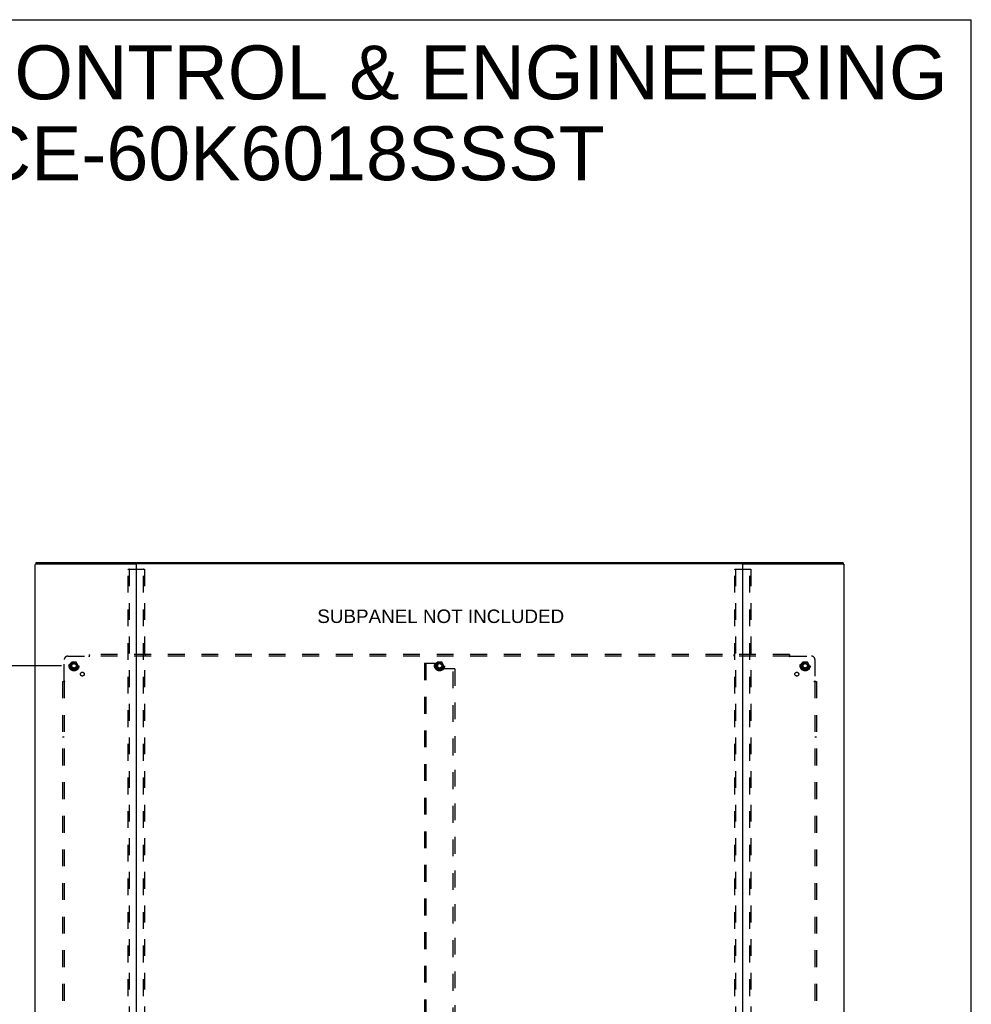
# Model space of a CAD drawing. Header units: inches. Extents: x 0 to 227, y 0 to 147.
# Tile 272 of 272: x 156 to 227, y 74 to 147. Entities that reach past the tile are written whole.
import ezdxf

# ---------------------------------------------------------------- set-up
doc = ezdxf.new("R2010")
doc.units = ezdxf.units.IN
doc.header["$LTSCALE"] = 12.466667
doc.header["$MEASUREMENT"] = 0
doc.linetypes.add('HIDDEN', pattern=[0.2, 0.1, -0.1])
doc.layers.get('0').update_dxf_attribs({"linetype": 'CONTINUOUS'})
for name, color, linetype in [('DEFAULT_2', 8, 'HIDDEN'), ('DIMENSIONS', 7, 'CONTINUOUS'), ('SUBPANEL', 7, 'CONTINUOUS')]:
    doc.layers.add(name, color=color, linetype=linetype)
doc.styles.get("Standard").update_dxf_attribs({"font": 'arial.ttf'})
doc.dimstyles.new('DIMSTYLE_1', dxfattribs={"dimtxt": 1, "dimasz": 1.333333, "dimexe": 0.09, "dimexo": 0.07, "dimgap": 0.0375, "dimtad": 0, "dimtih": 1, "dimtoh": 1, "dimzin": 4, "dimdsep": 46, "dimtxsty": 'Standard', "dimblk": '_FILLED', "dimblk1": '_FILLED', "dimblk2": '_FILLED', "dimcen": 0.09, "dimadec": 3, "dimazin": 1, "dimtfac": 1, "dimtdec": 3, "dimtofl": 0, "dimtmove": 0, "dimatfit": 3, "dimldrblk": '_FILLED', "dimfxl": 0, "dimtolj": 1, "dimtzin": 4, "dimarcsym": 0})

# ---------------------------------------------------------------- blocks, each defined once
blk = doc.blocks.new('_FILLED')
at = {"color": 0, "linetype": 'ByBlock'}
blk.add_solid([(0, 0), (-1, 0.2), (-1, -0.2)], dxfattribs=at)
blk = doc.blocks.new('*D2')
at = {"layer": 'DIMENSIONS', "color": 2, "linetype": 'Continuous'}
for p, q in [((159.153, 98.742), (150.052, 98.742)), ((151.252, 98.742), (151.252, 72.617)), ((151.252, 44.492), (151.252, 70.617)), ((159.153, 44.492), (150.052, 44.492))]:
    blk.add_line(p, q, dxfattribs=at)
at = {"layer": 'DIMENSIONS', "color": 2, "linetype": 'Continuous', "xscale": 1.3333333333, "yscale": 1.3333333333, "zscale": 1.3333333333}
for p, rotation in [((151.252, 98.742), 90), ((151.252, 44.492), 270)]:
    blk.add_blockref('_FILLED', p, dxfattribs=dict(at, rotation=rotation))
at = {"layer": 'DIMENSIONS', "color": 2, "linetype": 'Continuous', "insert": (151.252, 72.117), "char_height": 1, "width": 3.49442, "attachment_point": 2, "line_spacing_factor": 0.9}
blk.add_mtext('54.25', dxfattribs=at)

msp = doc.modelspace()

# ---------------------------------------------------------------- linework, layer by layer
at = {"color": 7, "linetype": 'Continuous'}
for p, q in [((0, 146.667), (226.667, 146.667)), ((226.667, 0), (226.667, 146.667)), ((157.264, 106.382), (157.264, 106.29)), ((157.326, 106.398), (217.097, 106.398)), ((217.16, 106.382), (217.16, 106.29))]:
    msp.add_line(p, q, dxfattribs=at)
at = {"color": 3, "linetype": 'Continuous'}
for p, q in [((157.212, 41.721), (157.212, 106.251)), ((157.294, 106.298), (164.681, 106.298)), ((164.686, 106.297), (164.737, 106.297)), ((164.712, 106.268), (164.712, 41.751)), ((209.682, 106.298), (164.742, 106.298)), ((209.687, 106.297), (209.738, 106.297)), ((209.712, 41.751), (209.712, 106.268)), ((209.743, 106.298), (217.13, 106.298)), ((217.212, 106.251), (217.212, 41.721))]:
    msp.add_line(p, q, dxfattribs=at)
for points in [[(157.264, 106.29), (157.255, 106.287), (157.247, 106.284), (157.24, 106.28), (157.234, 106.277), (157.228, 106.273), (157.223, 106.27), (157.219, 106.266), (157.216, 106.262), (157.214, 106.259), (157.212, 106.255), (157.212, 106.251)], [(157.294, 106.298), (157.283, 106.295), (157.273, 106.293), (157.264, 106.29)], [(217.13, 106.298), (217.14, 106.295), (217.15, 106.293), (217.16, 106.29)], [(217.16, 106.29), (217.168, 106.287), (217.176, 106.284), (217.184, 106.28), (217.19, 106.277), (217.196, 106.273), (217.201, 106.27), (217.205, 106.266), (217.208, 106.262), (217.21, 106.259), (217.211, 106.255), (217.212, 106.251)]]:
    msp.add_lwpolyline(points, dxfattribs=at)
at = {"color": 7, "linetype": 'Continuous'}
for points in [[(157.264, 106.382), (157.264, 106.383), (157.265, 106.384), (157.266, 106.385), (157.267, 106.386), (157.269, 106.388), (157.271, 106.389), (157.273, 106.39), (157.276, 106.391), (157.279, 106.392), (157.282, 106.393), (157.286, 106.394), (157.29, 106.395), (157.294, 106.395), (157.298, 106.396), (157.302, 106.396), (157.307, 106.397), (157.312, 106.397), (157.317, 106.397), (157.321, 106.398), (157.326, 106.398)], [(217.097, 106.398), (217.102, 106.398), (217.107, 106.397), (217.112, 106.397), (217.117, 106.397), (217.121, 106.396), (217.126, 106.396), (217.13, 106.395), (217.134, 106.395), (217.138, 106.394), (217.141, 106.393), (217.145, 106.392), (217.148, 106.391), (217.151, 106.39), (217.153, 106.389), (217.155, 106.388), (217.157, 106.386), (217.158, 106.385), (217.159, 106.384), (217.16, 106.383), (217.16, 106.382)]]:
    msp.add_lwpolyline(points, dxfattribs=at)
at = {"color": 3, "linetype": 'Continuous'}
for centre, radius, start, end in [((164.681, 106.267), 0.031, 0, 90), ((164.742, 106.268), 0.03, 90, 180), ((209.682, 106.268), 0.03, 0, 90), ((209.743, 106.267), 0.031, 90, 180)]:
    msp.add_arc(centre, radius, start, end, dxfattribs=at)
at = {"layer": 'DEFAULT_2', "color": 8, "linetype": 'HIDDEN'}
for p, q in [((164.129, 105.923), (165.294, 105.923)), ((209.129, 105.923), (210.294, 105.923)), ((164.108, 41.835), (164.108, 105.893)), ((164.181, 105.893), (164.181, 41.835)), ((165.242, 41.835), (165.242, 105.893)), ((165.316, 105.893), (165.316, 41.835)), ((209.108, 41.835), (209.108, 105.893)), ((209.181, 105.893), (209.181, 41.835)), ((210.242, 41.835), (210.242, 105.893)), ((210.316, 105.893), (210.316, 41.835)), ((159.924, 99.015), (159.769, 98.747)), ((159.769, 98.737), (159.924, 98.47)), ((160.241, 99.02), (159.932, 99.02)), ((160.404, 98.747), (160.25, 99.015)), ((160.25, 98.47), (160.404, 98.737)), ((186.087, 98.93), (186.087, 44.305)), ((186.087, 98.93), (186.191, 98.93)), ((186.191, 98.93), (186.191, 44.305)), ((186.191, 98.93), (186.983, 98.93)), ((187.049, 99.015), (186.894, 98.747)), ((186.894, 98.737), (187.049, 98.47)), ((187.046, 98.867), (187.046, 98.576)), ((187.366, 99.02), (187.057, 99.02)), ((187.529, 98.747), (187.375, 99.015)), ((187.375, 98.47), (187.529, 98.737)), ((214.174, 99.015), (214.019, 98.747)), ((214.019, 98.737), (214.174, 98.47)), ((214.491, 99.02), (214.182, 99.02)), ((214.654, 98.747), (214.5, 99.015)), ((214.5, 98.47), (214.654, 98.737)), ((160.241, 98.465), (159.932, 98.465)), ((187.366, 98.465), (187.057, 98.465)), ((188.233, 98.514), (187.108, 98.514)), ((188.233, 44.721), (188.233, 98.514)), ((188.337, 98.514), (188.233, 98.514)), ((188.337, 98.514), (188.337, 44.721)), ((214.491, 98.465), (214.182, 98.465))]:
    msp.add_line(p, q, dxfattribs=at)
for points in [[(164.108, 105.893), (164.109, 105.901), (164.111, 105.908), (164.114, 105.914), (164.119, 105.919), (164.123, 105.922), (164.129, 105.923)], [(164.203, 105.923), (164.197, 105.922), (164.192, 105.919), (164.188, 105.914), (164.184, 105.908), (164.182, 105.901), (164.181, 105.893)], [(165.242, 105.893), (165.241, 105.901), (165.239, 105.908), (165.236, 105.914), (165.232, 105.919), (165.227, 105.922), (165.221, 105.923)], [(165.294, 105.923), (165.3, 105.922), (165.305, 105.919), (165.309, 105.914), (165.313, 105.908), (165.315, 105.901), (165.316, 105.893)], [(209.108, 105.893), (209.109, 105.901), (209.111, 105.908), (209.114, 105.914), (209.119, 105.919), (209.123, 105.922), (209.129, 105.923)], [(209.203, 105.923), (209.197, 105.922), (209.192, 105.919), (209.188, 105.914), (209.184, 105.908), (209.182, 105.901), (209.181, 105.893)], [(210.242, 105.893), (210.241, 105.901), (210.239, 105.908), (210.236, 105.914), (210.232, 105.919), (210.227, 105.922), (210.221, 105.923)], [(210.294, 105.923), (210.3, 105.922), (210.305, 105.919), (210.309, 105.914), (210.313, 105.908), (210.315, 105.901), (210.316, 105.893)]]:
    msp.add_lwpolyline(points, dxfattribs=at)
for centre, radius in [((160.087, 98.742), 0.372), ((160.087, 98.742), 0.356), ((160.087, 98.742), 0.312), ((160.087, 98.742), 0.204), ((160.087, 98.742), 0.188), ((160.087, 98.742), 0.183), ((160.087, 98.742), 0.165), ((187.212, 98.742), 0.372), ((187.212, 98.742), 0.356), ((187.212, 98.742), 0.312), ((187.212, 98.742), 0.204), ((187.212, 98.742), 0.188), ((187.212, 98.742), 0.183), ((187.212, 98.742), 0.165), ((214.337, 98.742), 0.372), ((214.337, 98.742), 0.356), ((214.337, 98.742), 0.312), ((214.337, 98.742), 0.204), ((214.337, 98.742), 0.188), ((214.337, 98.742), 0.183), ((214.337, 98.742), 0.165)]:
    msp.add_circle(centre, radius, dxfattribs=at)
for centre, radius, start, end in [((159.778, 98.742), 0.01, 150.01268, 209.98829), ((159.932, 99.01), 0.01, 90.01235, 149.98915), ((160.241, 99.01), 0.01, 30.01204, 89.98872), ((160.396, 98.742), 0.01, 330.01268, 29.98829), ((186.903, 98.742), 0.01, 150.01268, 209.98829), ((186.983, 98.867), 0.0625, 0, 90), ((187.057, 99.01), 0.01, 90.01235, 149.98915), ((187.366, 99.01), 0.01, 30.01204, 89.98872), ((187.521, 98.742), 0.01, 330.01268, 29.98829), ((214.028, 98.742), 0.01, 150.01268, 209.98829), ((214.182, 99.01), 0.01, 90.01235, 149.98915), ((214.491, 99.01), 0.01, 30.01204, 89.98872), ((214.646, 98.742), 0.01, 330.01268, 29.98829), ((159.932, 98.475), 0.01, 210.01204, 269.98872), ((160.241, 98.475), 0.01, 270.01235, 329.98915), ((187.108, 98.576), 0.0625, 180, 270), ((187.057, 98.475), 0.01, 210.01204, 269.98872), ((187.366, 98.475), 0.01, 270.01235, 329.98915), ((214.182, 98.475), 0.01, 210.01204, 269.98872), ((214.491, 98.475), 0.01, 270.01235, 329.98915)]:
    msp.add_arc(centre, radius, start, end, dxfattribs=at)
at = {"layer": 'SUBPANEL', "color": 8, "linetype": 'HIDDEN'}
for p, q in [((159.618, 99.461), (161.208, 99.461)), ((161.226, 99.48), (161.22, 99.473)), ((161.243, 99.42), (161.243, 99.586)), ((213.181, 99.586), (161.243, 99.586)), ((213.181, 99.461), (161.243, 99.461)), ((165.368, 99.586), (165.368, 99.461)), ((209.056, 99.586), (209.056, 99.461)), ((213.181, 99.586), (213.181, 99.42)), ((213.216, 99.461), (214.806, 99.461)), ((159.368, 97.621), (159.368, 99.211)), ((215.056, 99.211), (215.056, 97.621)), ((159.243, 97.586), (159.243, 45.649)), ((159.243, 97.586), (159.409, 97.586)), ((159.368, 97.586), (159.368, 45.649)), ((215.015, 97.586), (215.181, 97.586)), ((215.056, 97.586), (215.056, 45.649)), ((215.074, 97.603), (215.068, 97.61)), ((215.181, 97.586), (215.181, 45.649)), ((159.368, 93.461), (159.243, 93.461)), ((215.181, 93.461), (215.056, 93.461))]:
    msp.add_line(p, q, dxfattribs=at)
for points in [[(161.22, 99.473), (161.218, 99.472), (161.216, 99.47), (161.214, 99.468), (161.212, 99.466), (161.211, 99.464), (161.209, 99.463), (161.208, 99.461)], [(161.221, 99.442), (161.218, 99.446), (161.216, 99.449), (161.215, 99.451), (161.213, 99.453), (161.212, 99.456), (161.211, 99.458), (161.209, 99.459), (161.208, 99.461)], [(161.243, 99.42), (161.241, 99.421), (161.24, 99.422), (161.238, 99.423), (161.236, 99.424), (161.235, 99.425), (161.233, 99.426), (161.232, 99.427), (161.23, 99.429), (161.229, 99.43), (161.227, 99.432), (161.226, 99.434), (161.225, 99.436), (161.223, 99.438), (161.222, 99.44), (161.221, 99.442)], [(161.243, 99.5), (161.241, 99.497), (161.24, 99.495), (161.238, 99.493), (161.237, 99.491), (161.235, 99.49), (161.234, 99.488), (161.232, 99.486), (161.231, 99.484), (161.229, 99.483), (161.228, 99.481), (161.226, 99.48)], [(213.181, 99.5), (213.182, 99.497), (213.184, 99.495), (213.185, 99.493), (213.187, 99.491), (213.188, 99.49), (213.19, 99.488), (213.192, 99.486), (213.193, 99.484), (213.195, 99.483), (213.196, 99.481), (213.198, 99.48)], [(213.181, 99.42), (213.182, 99.421), (213.184, 99.422), (213.186, 99.423), (213.187, 99.424), (213.189, 99.425), (213.19, 99.426), (213.192, 99.427), (213.193, 99.429), (213.195, 99.43), (213.196, 99.432), (213.198, 99.434), (213.199, 99.436), (213.2, 99.438), (213.202, 99.44), (213.203, 99.442), (213.204, 99.444), (213.206, 99.446), (213.207, 99.449), (213.209, 99.451), (213.21, 99.453), (213.212, 99.456), (213.213, 99.458), (213.214, 99.459), (213.216, 99.461)], [(213.198, 99.48), (213.204, 99.473), (213.206, 99.472), (213.208, 99.47), (213.21, 99.468), (213.211, 99.466), (213.213, 99.464), (213.215, 99.463), (213.216, 99.461)], [(159.33, 97.586), (159.332, 97.588), (159.334, 97.589), (159.336, 97.591), (159.338, 97.592), (159.34, 97.594), (159.341, 97.596), (159.343, 97.597), (159.345, 97.599), (159.346, 97.6), (159.348, 97.602), (159.349, 97.603)], [(159.349, 97.603), (159.356, 97.61), (159.358, 97.612), (159.36, 97.613), (159.361, 97.615), (159.363, 97.617), (159.365, 97.619), (159.367, 97.62), (159.368, 97.621)], [(159.383, 97.611), (159.38, 97.613), (159.378, 97.614), (159.376, 97.616), (159.374, 97.617), (159.372, 97.619), (159.37, 97.62), (159.368, 97.621)], [(159.409, 97.586), (159.408, 97.588), (159.407, 97.59), (159.407, 97.591), (159.406, 97.593), (159.405, 97.594), (159.403, 97.596), (159.402, 97.598), (159.401, 97.599), (159.399, 97.6), (159.397, 97.602), (159.396, 97.603), (159.394, 97.605), (159.392, 97.606), (159.39, 97.607), (159.387, 97.609), (159.383, 97.611)], [(215.015, 97.586), (215.015, 97.588), (215.016, 97.59), (215.017, 97.591), (215.018, 97.593), (215.019, 97.594), (215.02, 97.596), (215.022, 97.598), (215.023, 97.599), (215.025, 97.6), (215.026, 97.602), (215.028, 97.603), (215.03, 97.605), (215.032, 97.606), (215.034, 97.607), (215.036, 97.609)], [(215.036, 97.609), (215.041, 97.611), (215.043, 97.613), (215.046, 97.614), (215.048, 97.616), (215.05, 97.617), (215.052, 97.619), (215.054, 97.62), (215.056, 97.621)], [(215.068, 97.61), (215.066, 97.612), (215.064, 97.613), (215.062, 97.615), (215.06, 97.617), (215.059, 97.619), (215.057, 97.62), (215.056, 97.621)], [(215.094, 97.586), (215.092, 97.588), (215.09, 97.589), (215.088, 97.591), (215.086, 97.592), (215.084, 97.594), (215.082, 97.596), (215.08, 97.597), (215.079, 97.599), (215.077, 97.6), (215.076, 97.602), (215.074, 97.603)]]:
    msp.add_lwpolyline(points, dxfattribs=at)
for centre, radius in [((160.087, 98.742), 0.25), ((187.212, 98.742), 0.25), ((214.337, 98.742), 0.25), ((160.706, 98.124), 0.141), ((213.718, 98.124), 0.141)]:
    msp.add_circle(centre, radius, dxfattribs=at)
for centre, start, end in [((159.618, 99.211), 90, 180), ((214.806, 99.211), 0, 90)]:
    msp.add_arc(centre, 0.25, start, end, dxfattribs=at)

# ---------------------------------------------------------------- texts
at = {"layer": 'DIMENSIONS', "color": 2, "linetype": 'Continuous', "attachment_point": 2, "line_spacing_factor": 0.9}
for s, insert, char_height, width in [('SAGINAW CONTROL & ENGINEERING\\PSCE-60K6018SSST', (174.298, 144.76), 4, 101.02602), ('SUBPANEL NOT INCLUDED', (187.298, 102.918), 1, 18.28625)]:
    msp.add_mtext(s, dxfattribs=dict(at, insert=insert, char_height=char_height, width=width))

# ---------------------------------------------------------------- dimensions: what is measured, and where the dimension line sits
at = {"layer": 'DIMENSIONS', "color": 2, "linetype": 'Continuous'}
dim = msp.add_linear_dim(base=(151.252, 44.492), p1=(159.223, 98.742), p2=(159.223, 44.492), angle=270, dimstyle='DIMSTYLE_1', dxfattribs=at)
dim.commit()
dim.dimension.update_dxf_attribs({"geometry": '*D2', "text_midpoint": (151.252, 71.612), "dimtype": 160})

doc.saveas('drawing.dxf')
